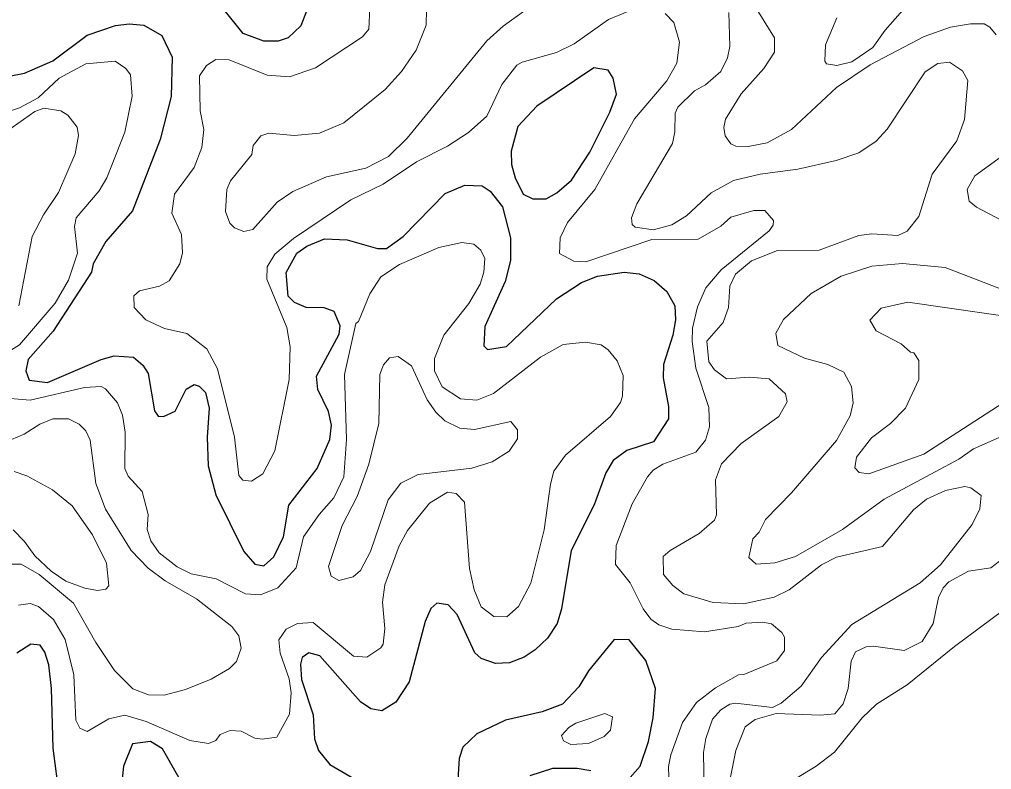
# Model space of a CAD drawing. Extents: x 763.2 to 816.8, y 7896.5 to 7952.7.
# Drawn here: x 782.278 to 785.2, y 7936.816 to 7939.07 of the extents above; entities that cross this region are included whole.
import ezdxf

# ---------------------------------------------------------------- set-up
doc = ezdxf.new("R2010")
doc.units = 0
doc.header["$LTSCALE"] = 0.064
doc.layers.add('1', color=7, linetype='Continuous', lineweight=25)
doc.layers.add('2', color=7, linetype='Continuous', lineweight=13)

msp = doc.modelspace()

# ---------------------------------------------------------------- linework, layer by layer
at = {"layer": '1'}
for points in [[(783.1408, 7939.0953), (783.1232, 7939.0505), (783.0857, 7939.0147), (783.0556, 7939.0043), (783.0122, 7939.0045), (782.9502, 7939.0281), (782.893, 7939.0987)], [(782.2464, 7938.8993), (782.2931, 7938.9089), (782.3775, 7938.9455), (782.4812, 7939.0225), (782.5667, 7939.0519), (782.6079, 7939.0566), (782.6513, 7939.0532), (782.7061, 7939.0214), (782.7367, 7938.9566), (782.7334, 7938.8382), (782.7003, 7938.7093), (782.6175, 7938.4948), (782.5369, 7938.4026), (782.4989, 7938.3359), (782.4941, 7938.3106), (782.379, 7938.1333), (782.304, 7938.0477), (782.2966, 7938.0136), (782.3066, 7937.9856), (782.3615, 7937.9787), (782.5233, 7938.0481), (782.5626, 7938.059), (782.6201, 7938.0555), (782.6484, 7938.0306), (782.6645, 7938.0058), (782.6839, 7937.8934), (782.6943, 7937.878), (782.7105, 7937.877), (782.7454, 7937.8928), (782.7785, 7937.9591), (782.8027, 7937.9733), (782.8184, 7937.9676), (782.8368, 7937.9489), (782.8483, 7937.9022), (782.842, 7937.8144), (782.8452, 7937.729), (782.8683, 7937.6418), (782.9522, 7937.4709), (782.9857, 7937.4331), (783.0128, 7937.4285), (783.0427, 7937.4551), (783.0718, 7937.5153), (783.0871, 7937.6103), (783.1723, 7937.7207), (783.2104, 7937.8079), (783.2162, 7937.8506), (783.2067, 7937.8915), (783.1747, 7937.9584), (783.1703, 7937.9976), (783.2392, 7938.1242), (783.2424, 7938.1494), (783.224, 7938.1924), (783.1936, 7938.2035), (783.1392, 7938.2043), (783.1046, 7938.2193), (783.0856, 7938.2388), (783.0791, 7938.3097), (783.1113, 7938.3674), (783.1421, 7938.3891), (783.1947, 7938.4105), (783.2627, 7938.4074), (783.354, 7938.3815), (783.3816, 7938.3817), (783.4309, 7938.418), (783.5571, 7938.5471), (783.6172, 7938.5716), (783.6687, 7938.5704), (783.6932, 7938.5537), (783.7296, 7938.5068), (783.7541, 7938.4134), (783.754, 7938.3459), (783.7375, 7938.2828), (783.6768, 7938.1471), (783.6735, 7938.0894), (783.6847, 7938.0779), (783.7425, 7938.0874), (783.8921, 7938.23), (783.9679, 7938.2793), (784.0154, 7938.2983), (784.0958, 7938.3105), (784.1411, 7938.3052), (784.1862, 7938.2858)], [(784.1862, 7938.2858), (784.2243, 7938.2527), (784.2485, 7938.2093), (784.2503, 7938.1676), (784.2421, 7938.1216), (784.2141, 7938.0328)], [(784.2141, 7938.0328), (784.2128, 7937.9927), (784.2287, 7937.9066), (784.2286, 7937.8697), (784.1839, 7937.8007), (784.1035, 7937.7743), (784.0632, 7937.7451), (784.0402, 7937.7072), (784.0052, 7937.6114), (783.9367, 7937.4741), (783.9072, 7937.2984), (783.8939, 7937.2547), (783.8657, 7937.2112), (783.8286, 7937.1756), (783.7952, 7937.1537), (783.7506, 7937.1371), (783.709, 7937.1343), (783.6658, 7937.1493), (783.6466, 7937.1667), (783.5934, 7937.2815), (783.5665, 7937.3111), (783.5324, 7937.3159), (783.5143, 7937.2997), (783.4978, 7937.2604), (783.4496, 7937.0791), (783.4089, 7937.0188), (783.3667, 7936.9928), (783.3345, 7936.9979), (783.3032, 7937.0196), (783.181, 7937.1579), (783.1478, 7937.1664), (783.1279, 7937.1528), (783.1231, 7937.1331), (783.1253, 7937.0865), (783.1609, 7936.9804), (783.1644, 7936.9081), (783.177, 7936.8734), (783.2105, 7936.8313), (783.331, 7936.7612)], [(782.3984, 7936.7338), (782.3785, 7936.88), (782.3736, 7937.0599), (782.3655, 7937.1306), (782.3538, 7937.1684), (782.3399, 7937.1897), (782.3122, 7937.1925), (782.2698, 7937.1659)], [(784.1134, 7936.7919), (784.1438, 7936.8258), (784.1686, 7936.9006), (784.183, 7936.9712), (784.1895, 7937.0593), (784.1612, 7937.1439), (784.1106, 7937.2059), (784.066, 7937.2065), (783.9885, 7937.1123), (783.9594, 7937.0649), (783.9099, 7937.0125), (783.8494, 7936.9898), (783.7393, 7936.9646), (783.6533, 7936.9234), (783.6111, 7936.883), (783.5997, 7936.8495), (783.5947, 7936.7701)], [(782.7942, 7936.727), (782.7076, 7936.8784), (782.6718, 7936.9001), (782.6172, 7936.8931), (782.5905, 7936.8258), (782.5823, 7936.7478)], [(783.8133, 7936.7984), (783.8813, 7936.8197), (783.9545, 7936.8201), (783.9956, 7936.8134)]]:
    msp.add_lwpolyline(points, dxfattribs=at)
msp.add_lwpolyline([(784.0624, 7938.8935), (784.0473, 7938.9171), (784.0049, 7938.9247), (783.8336, 7938.809), (783.7759, 7938.748), (783.756, 7938.6746), (783.7575, 7938.6345), (783.7676, 7938.5942), (783.7926, 7938.5454), (783.821, 7938.5312), (783.8608, 7938.5311), (783.8937, 7938.549), (783.9379, 7938.5871), (783.9924, 7938.671), (784.0529, 7938.7914), (784.0726, 7938.8449)], close=True, dxfattribs=at)
at = {"layer": '2'}
for points in [[(785.0984, 7939.2856), (784.8803, 7939.0375), (784.8432, 7938.9859), (784.7798, 7938.9429), (784.7352, 7938.932), (784.704, 7938.937), (784.6991, 7938.9445), (784.701, 7938.9933), (784.7352, 7939.0748)], [(783.5026, 7939.1498), (783.5003, 7939.0529), (783.4704, 7938.9776), (783.4266, 7938.9132), (783.3777, 7938.8596), (783.2533, 7938.7597), (783.1798, 7938.7281), (783.1031, 7938.7215), (783.0274, 7938.728), (783.0036, 7938.7198), (782.9802, 7938.6911), (782.9761, 7938.6638), (782.9121, 7938.5847), (782.9013, 7938.5588), (782.8975, 7938.4932), (782.9104, 7938.4582), (782.9243, 7938.444), (782.9526, 7938.4327), (782.9795, 7938.4388), (783.0523, 7938.5209), (783.0995, 7938.5534), (783.2009, 7938.5966), (783.3192, 7938.6231), (783.3872, 7938.6579), (783.443, 7938.7127), (783.6832, 7939.0055), (783.7319, 7939.0502), (783.854, 7939.1393)], [(784.1286, 7939.1026), (784.0484, 7939.0699), (783.9452, 7938.9969), (783.8919, 7938.9703), (783.7893, 7938.9418), (783.7728, 7938.9322), (783.7279, 7938.8743), (783.6828, 7938.7789), (783.6275, 7938.7298), (783.5651, 7938.6888), (783.4719, 7938.6417), (783.3712, 7938.5753), (783.2737, 7938.5278), (783.1011, 7938.4121), (783.0458, 7938.3647), (783.0228, 7938.3262), (783.0212, 7938.2899), (783.082, 7938.144), (783.0918, 7938.0862), (783.0885, 7937.9883), (783.0456, 7937.7739), (783.009, 7937.7041), (782.9757, 7937.6829), (782.9488, 7937.6854), (782.9368, 7937.6996), (782.9241, 7937.8149), (782.8729, 7938.0203), (782.841, 7938.0804), (782.7804, 7938.1263), (782.7137, 7938.1408), (782.6576, 7938.1668), (782.6224, 7938.2046), (782.6219, 7938.2391), (782.6387, 7938.2546), (782.6987, 7938.2684), (782.7275, 7938.2841), (782.7598, 7938.3354), (782.768, 7938.3688), (782.7645, 7938.4233), (782.7358, 7938.4876), (782.7434, 7938.5454), (782.8025, 7938.6246), (782.8259, 7938.6851), (782.8321, 7938.7389), (782.8208, 7938.7954), (782.8191, 7938.9006), (782.8396, 7938.9311), (782.8684, 7938.9497), (782.9077, 7938.9482), (783.0228, 7938.9023), (783.0896, 7938.8974), (783.1679, 7938.9241), (783.3086, 7939.0173), (783.3283, 7939.0411), (783.3316, 7939.1052)], [(784.2121, 7937.7333), (784.311, 7937.7699), (784.3405, 7937.8061), (784.3523, 7937.8462), (784.3506, 7937.904), (784.3115, 7938.0224), (784.2998, 7938.1026), (784.3016, 7938.1427), (784.3161, 7938.2065), (784.3413, 7938.2634), (784.3874, 7938.3176), (784.5317, 7938.4343), (784.5441, 7938.4516), (784.5445, 7938.466), (784.5192, 7938.4957), (784.4854, 7938.4963), (784.4163, 7938.4755), (784.3868, 7938.4488), (784.3185, 7938.4096), (784.1791, 7938.409), (783.9802, 7938.3416), (783.9442, 7938.3432), (783.9009, 7938.3664), (783.9036, 7938.4135), (783.9259, 7938.4595), (784.008, 7938.5592), (784.1264, 7938.7712), (784.224, 7938.8859), (784.2544, 7938.939), (784.2619, 7939.0019), (784.2456, 7939.061), (784.2187, 7939.0877)], [(784.41, 7939.0912), (784.4132, 7938.9887), (784.4069, 7938.9546), (784.3863, 7938.9134), (784.3403, 7938.8739), (784.3069, 7938.8553), (784.2575, 7938.8063), (784.249, 7938.7888), (784.2486, 7938.7324), (784.2407, 7938.6975), (784.1335, 7938.5154), (784.1175, 7938.4742), (784.1203, 7938.4535), (784.1284, 7938.4458), (784.1837, 7938.4373), (784.2392, 7938.453), (784.2832, 7938.4802), (784.3572, 7938.5489), (784.425, 7938.5862), (784.5045, 7938.6046), (784.6176, 7938.6198), (784.7333, 7938.6462), (784.8009, 7938.6695), (784.8537, 7938.7038), (784.8869, 7938.7401), (785.0004, 7938.9124), (785.0387, 7938.9373), (785.074, 7938.9413), (785.1129, 7938.9152), (785.1294, 7938.8869), (785.1195, 7938.7688), (785.096, 7938.7055), (785.0216, 7938.6055), (784.9821, 7938.4778), (784.9466, 7938.4333), (784.9186, 7938.4208), (784.8404, 7938.4256), (784.801, 7938.4207), (784.6823, 7938.3764), (784.5573, 7938.376), (784.479, 7938.3449), (784.4306, 7938.3043), (784.4134, 7938.2681), (784.4097, 7938.2039), (784.3935, 7938.1588), (784.3444, 7938.1033), (784.35, 7938.0411), (784.3677, 7938.0174), (784.4033, 7937.9903), (784.473, 7937.9949), (784.5313, 7937.9899), (784.581, 7937.9452), (784.5855, 7937.9211), (784.5604, 7937.8766), (784.4471, 7937.7954)], [(785.2142, 7939.0234), (785.1949, 7939.0472), (785.1778, 7939.0565), (785.1369, 7939.0568), (785.0772, 7939.0467), (784.9976, 7939.0186), (784.8354, 7938.9334), (784.7343, 7938.8652), (784.5988, 7938.7397), (784.5255, 7938.699), (784.4682, 7938.6878), (784.4318, 7938.6888), (784.4163, 7938.6959), (784.3998, 7938.7205), (784.395, 7938.7457), (784.4005, 7938.7705), (784.4478, 7938.8461), (784.5154, 7938.9226), (784.5477, 7938.972), (784.5476, 7939.0149), (784.4989, 7939.0939)], [(782.1675, 7938.7675), (782.278, 7938.8043), (782.3336, 7938.8344), (782.3971, 7938.8933), (782.4768, 7938.9363), (782.5658, 7938.9447), (782.5973, 7938.9229), (782.6119, 7938.9033), (782.6169, 7938.8389), (782.5947, 7938.7308), (782.5408, 7938.5944), (782.5177, 7938.555), (782.4479, 7938.4733), (782.4427, 7938.4476), (782.4525, 7938.3677), (782.4247, 7938.2867), (782.3855, 7938.2176), (782.2779, 7938.0923), (782.2348, 7938.0648)], [(782.2033, 7938.7088), (782.3243, 7938.7937), (782.3513, 7938.8037), (782.4021, 7938.795), (782.4232, 7938.7821), (782.4507, 7938.7461), (782.4556, 7938.7207), (782.4455, 7938.6659), (782.3955, 7938.5503), (782.3501, 7938.4829), (782.3163, 7938.4181), (782.2762, 7938.2095)], [(785.2481, 7938.4569), (785.1555, 7938.5054), (785.1331, 7938.5234), (785.1266, 7938.5587), (785.15, 7938.6001), (785.2303, 7938.6578)], [(782.2138, 7937.9344), (782.3095, 7937.9261), (782.4731, 7937.9642), (782.5237, 7937.9671), (782.5367, 7937.9599), (782.5724, 7937.9178), (782.5875, 7937.8808), (782.5954, 7937.8298), (782.594, 7937.7208), (782.6041, 7937.6972), (782.6462, 7937.6516), (782.6645, 7937.5826), (782.6614, 7937.5373), (782.673, 7937.5032), (782.6974, 7937.4676), (782.7516, 7937.4249), (782.7936, 7937.4044), (782.8687, 7937.3889), (782.9577, 7937.3442), (783.0022, 7937.341), (783.0542, 7937.3615), (783.1093, 7937.4216), (783.132, 7937.5149), (783.1785, 7937.582), (783.2228, 7937.6323), (783.2528, 7937.6951), (783.2609, 7937.8079), (783.2545, 7938.0026), (783.2894, 7938.1558), (783.2972, 7938.162), (783.331, 7938.2452), (783.3642, 7938.2965), (783.42, 7938.3332), (783.5382, 7938.3843), (783.6082, 7938.4001), (783.6441, 7938.3943), (783.665, 7938.3762), (783.6764, 7938.3519), (783.6737, 7938.3106), (783.6633, 7938.2747), (783.6288, 7938.2164), (783.5537, 7938.1216), (783.5254, 7938.0511), (783.526, 7938.0144), (783.549, 7937.966), (783.6037, 7937.9296), (783.6532, 7937.9261), (783.7031, 7937.9457), (783.844, 7938.0554), (783.9122, 7938.093), (783.9792, 7938.1002), (784.0271, 7938.0923), (784.048, 7938.0772), (784.0749, 7938.0437), (784.0924, 7938.0004), (784.091, 7937.9382), (784.0849, 7937.9192), (784.0548, 7937.8766), (783.9195, 7937.7611), (783.8844, 7937.7122), (783.874, 7937.6739), (783.8557, 7937.5359), (783.8148, 7937.3756), (783.7776, 7937.3054), (783.743, 7937.2753), (783.7036, 7937.2759), (783.6659, 7937.3045), (783.645, 7937.3557), (783.6306, 7937.4197)], [(785.2578, 7937.829), (785.1461, 7937.7797), (785.1016, 7937.7487), (784.8773, 7937.6288), (784.7521, 7937.5374), (784.6109, 7937.4564), (784.5489, 7937.4375), (784.493, 7937.4331), (784.4708, 7937.4527), (784.4827, 7937.509), (784.502, 7937.529), (784.521, 7937.5673), (784.5993, 7937.6472), (784.7342, 7937.8049), (784.7748, 7937.8791), (784.7845, 7937.9183), (784.7796, 7937.9671), (784.7567, 7938.0105), (784.7083, 7938.0331), (784.6377, 7938.0522), (784.5577, 7938.0897), (784.5515, 7938.1268), (784.5747, 7938.1678), (784.658, 7938.2465), (784.7478, 7938.2988), (784.8408, 7938.3287), (784.9331, 7938.3369), (785.0614, 7938.3241), (785.2717, 7938.2431)], [(785.2354, 7937.9182), (784.9963, 7937.764), (784.8313, 7937.7045), (784.8027, 7937.7085), (784.7898, 7937.7225), (784.7946, 7937.7549), (784.8393, 7937.8131), (784.8962, 7937.8555), (784.9415, 7937.9016), (784.9817, 7937.9875), (784.9818, 7938.0446), (784.9664, 7938.0686), (784.9567, 7938.0705), (784.9285, 7938.0956), (784.8531, 7938.1338), (784.8349, 7938.1659), (784.868, 7938.2024), (784.9482, 7938.2201), (785.2893, 7938.1711)], [(782.2144, 7937.7915), (782.2918, 7937.8237), (782.3386, 7937.8542), (782.3779, 7937.8698), (782.4251, 7937.8699), (782.4575, 7937.8535), (782.4769, 7937.8334), (782.4903, 7937.8053), (782.5068, 7937.6755), (782.5359, 7937.5984), (782.614, 7937.4737), (782.665, 7937.4208), (782.7159, 7937.3829), (782.8097, 7937.329), (782.9159, 7937.2456), (782.9369, 7937.2181), (782.9438, 7937.1811), (782.9301, 7937.1408), (782.9093, 7937.1197), (782.8545, 7937.0877), (782.7769, 7937.0569), (782.7129, 7937.0393), (782.6653, 7937.0402), (782.6185, 7937.0584), (782.5631, 7937.1136), (782.5071, 7937.1975), (782.4397, 7937.3157), (782.3374, 7937.4018), (782.283, 7937.4328), (782.2389, 7937.4328)], [(784.4471, 7937.7954), (784.3883, 7937.7341), (784.3702, 7937.6864), (784.3736, 7937.5813), (784.3673, 7937.5652), (784.3217, 7937.5255)], [(782.2616, 7937.712), (782.3002, 7937.6989), (782.3765, 7937.6564), (782.4364, 7937.6082), (782.4968, 7937.5217), (782.5392, 7937.4361), (782.5461, 7937.3683), (782.537, 7937.3575), (782.5127, 7937.3543), (782.4738, 7937.3608), (782.4169, 7937.3817), (782.3731, 7937.4121), (782.3239, 7937.4582), (782.293, 7937.5017), (782.2584, 7937.5364)], [(784.07, 7937.4317), (784.0713, 7937.4892), (784.1203, 7937.6148), (784.1659, 7937.6954), (784.1833, 7937.7156), (784.2121, 7937.7333)], [(784.3217, 7937.5255), (784.2345, 7937.4746), (784.2131, 7937.4558), (784.2139, 7937.4019), (784.2423, 7937.369), (784.2748, 7937.3437), (784.3638, 7937.318), (784.4543, 7937.3144), (784.5464, 7937.3341), (784.592, 7937.3564), (784.6887, 7937.4308), (784.7346, 7937.454), (784.8721, 7937.4866), (784.9659, 7937.5962), (785.0048, 7937.6285), (785.0622, 7937.6548), (785.1204, 7937.6663), (785.1385, 7937.662), (785.1688, 7937.6398), (785.1656, 7937.5993), (785.1423, 7937.5524), (785.0469, 7937.4309), (784.9856, 7937.3775), (784.7808, 7937.2517), (784.6888, 7937.153), (784.6279, 7937.0661), (784.5679, 7937.0155), (784.5416, 7937.0025), (784.431, 7937.0152), (784.4134, 7937.0121), (784.3868, 7936.9958), (784.3609, 7936.9669), (784.3411, 7936.9095), (784.3344, 7936.867), (784.3359, 7936.7489)], [(783.6306, 7937.4197), (783.6162, 7937.6191), (783.5909, 7937.6452), (783.5648, 7937.6496), (783.5105, 7937.6163), (783.4439, 7937.534)], [(783.4439, 7937.534), (783.4195, 7937.4886), (783.376, 7937.3707), (783.3695, 7937.3185), (783.376, 7937.2393), (783.3711, 7937.1927), (783.3641, 7937.1815), (783.3219, 7937.1539), (783.2823, 7937.1566), (783.1612, 7937.2583), (783.1132, 7937.2553), (783.08, 7937.2381), (783.0574, 7937.2054), (783.0611, 7937.1661), (783.0887, 7937.0889), (783.095, 7937.0461), (783.0894, 7936.9821), (783.0516, 7936.9136), (783.0078, 7936.9073), (782.9857, 7936.9107), (782.9447, 7936.9315), (782.9111, 7936.9333), (782.8812, 7936.921), (782.8676, 7936.9037), (782.8458, 7936.8942), (782.7904, 7936.9034), (782.6588, 7936.9606), (782.5949, 7936.9791), (782.5462, 7936.9679), (782.4811, 7936.9305), (782.4589, 7936.9405), (782.4476, 7936.9647), (782.4414, 7937.1002), (782.4152, 7937.2066), (782.3801, 7937.267), (782.3347, 7937.3059), (782.3096, 7937.3145), (782.2751, 7937.3094)], [(784.4031, 7936.733), (784.4315, 7936.8733), (784.4596, 7936.9447), (784.4895, 7936.9661), (784.5529, 7936.984), (784.6848, 7936.9794), (784.7293, 7936.9838), (784.7547, 7937.0134), (784.7696, 7937.0599), (784.7781, 7937.1421), (784.7913, 7937.1697), (784.8234, 7937.1845), (784.8455, 7937.1864), (784.9379, 7937.1734), (784.9917, 7937.2004), (785.0249, 7937.2553), (785.0411, 7937.3328), (785.0545, 7937.362), (785.0723, 7937.3803), (785.131, 7937.412), (785.1986, 7937.4217), (785.2507, 7937.4624), (785.2593, 7937.5055)], [(784.2327, 7936.697), (784.2292, 7936.8247), (784.2359, 7936.8601), (784.2716, 7936.9575), (784.3129, 7937.0172), (784.37, 7937.0612), (784.4398, 7937.1003), (784.4556, 7937.1013), (784.5544, 7937.1422), (784.5774, 7937.1741), (784.5774, 7937.2137), (784.5703, 7937.2278), (784.5383, 7937.2535), (784.5131, 7937.2587), (784.4625, 7937.2555), (784.4382, 7937.2458), (784.3375, 7937.2293), (784.2396, 7937.2374), (784.1997, 7937.2507), (784.1761, 7937.2677), (784.1528, 7937.2987), (784.1136, 7937.3767), (784.07, 7937.4317)], [(784.5904, 7936.7764), (784.6732, 7936.8258), (784.7286, 7936.8677), (784.8109, 7936.9712), (784.854, 7937.0129), (784.9468, 7937.0707), (785.0891, 7937.1852), (785.3463, 7937.3772)]]:
    msp.add_lwpolyline(points, dxfattribs=at)
for points in [[(783.358, 7937.8562), (783.3616, 7938.0032), (783.3723, 7938.0317), (783.3899, 7938.0527), (783.4165, 7938.0575), (783.4563, 7938.0295), (783.503, 7937.9272), (783.5295, 7937.8894), (783.5564, 7937.8641), (783.6018, 7937.8422), (783.6458, 7937.8374), (783.7554, 7937.8617), (783.7751, 7937.8372), (783.7752, 7937.8097), (783.7501, 7937.7731), (783.6993, 7937.7402), (783.6373, 7937.7216), (783.4768, 7937.703), (783.424, 7937.6762), (783.3859, 7937.6269), (783.3336, 7937.4715), (783.3032, 7937.4145), (783.2812, 7937.3955), (783.2381, 7937.384), (783.2152, 7937.397), (783.2071, 7937.4263), (783.2477, 7937.5491), (783.2928, 7937.6364), (783.3282, 7937.7332)], [(784.0378, 7936.9839), (784.061, 7936.9741), (784.0549, 7936.9342), (784.0352, 7936.9157), (783.9884, 7936.8942), (783.9356, 7936.8909), (783.913, 7936.9018), (783.9078, 7936.9184), (783.9295, 7936.9424), (783.9508, 7936.9549)]]:
    msp.add_lwpolyline(points, close=True, dxfattribs=at)

doc.saveas('drawing.dxf')
